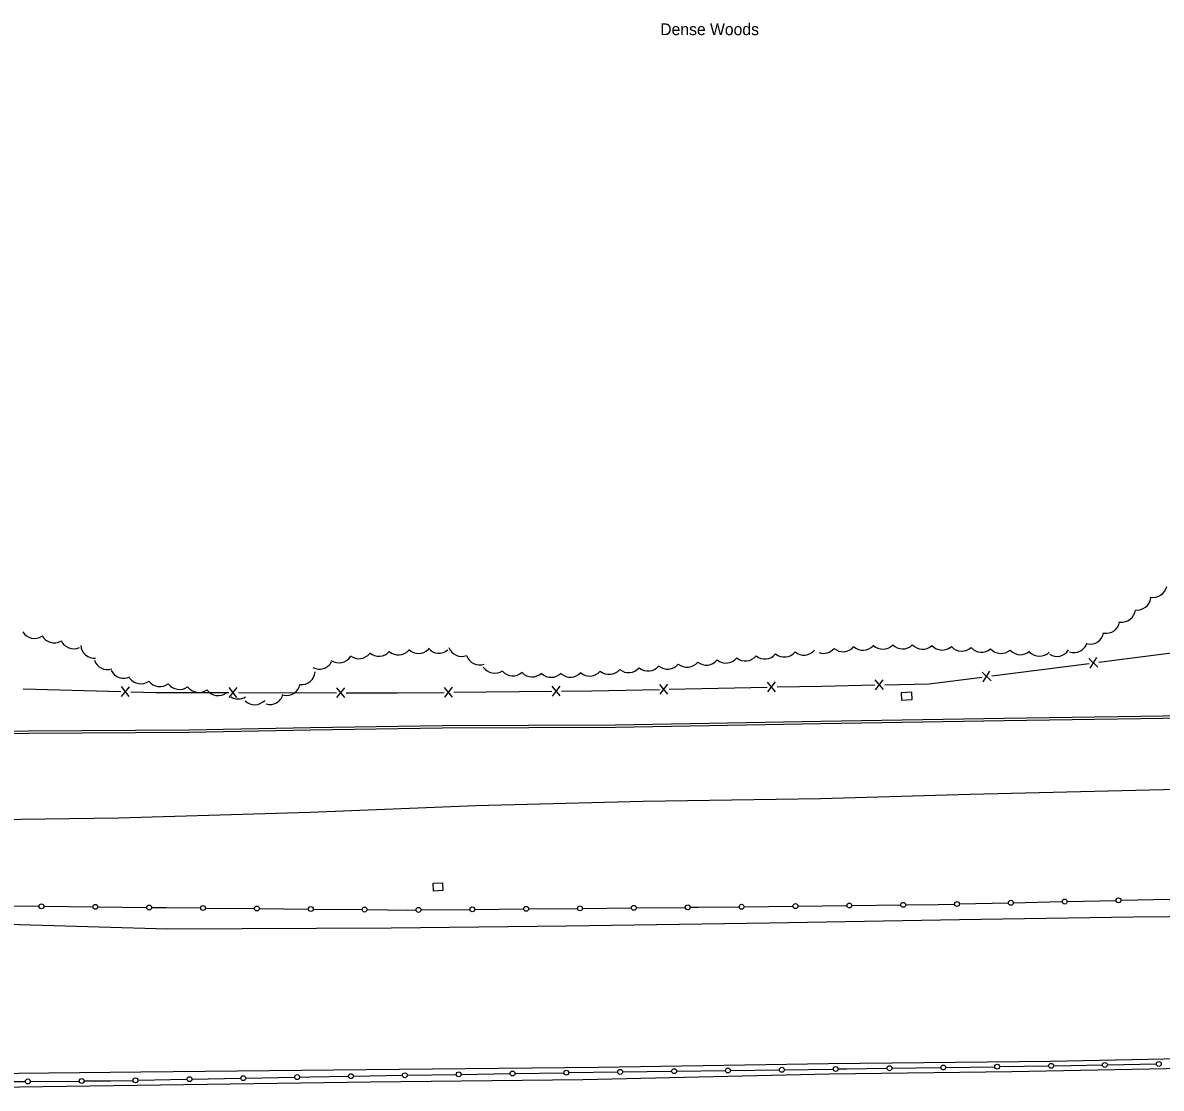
# Model space of a CAD drawing. Extents: x 2402803 to 2427059, y 6985292 to 6997652.
# Drawn here: x 2420579.7 to 2421044.7, y 6991448.6 to 6991883.7 of the extents above; entities that cross this region are included whole.
import ezdxf

# ---------------------------------------------------------------- set-up
doc = ezdxf.new("R2010")
doc.units = 0
for name, color, linetype in [('p_road - paved curb', 7, 'Continuous'), ('p_road bridge end', 7, 'Continuous'), ('p_road guard fences', 7, 'Continuous'), ('p_structure fence', 7, 'Continuous'), ('p_veg woods', 7, 'Continuous')]:
    doc.layers.add(name, color=color, linetype=linetype)

msp = doc.modelspace()

# ---------------------------------------------------------------- linework, layer by layer
at = {"layer": 'p_road - paved curb'}
for points in [[(2420541.82, 6991594.33), (2420582.14, 6991594.56), (2420647.55, 6991594.97), (2420697.21, 6991595.96), (2420751.01, 6991596.71), (2420821.78, 6991597), (2420905.74, 6991598.54), (2420980.57, 6991599.78), (2421073.3, 6991601.14), (2421164.16, 6991601.93), (2421246.43, 6991603.52), (2421326.93, 6991604.67), (2421422.94, 6991605.79), (2421501.41, 6991607.13), (2421648.24, 6991609.38), (2421730.19, 6991610.26)], [(2420541.83, 6991593.33), (2420582.15, 6991593.56), (2420647.56, 6991593.97), (2420697.23, 6991594.96), (2420751.02, 6991595.71), (2420821.79, 6991596), (2420905.76, 6991597.54), (2420980.59, 6991598.78), (2421073.31, 6991600.14), (2421164.17, 6991600.93), (2421246.45, 6991602.52), (2421326.94, 6991603.67), (2421422.95, 6991604.79), (2421501.43, 6991606.13), (2421648.25, 6991608.38), (2421730.2, 6991609.26)], [(2420538.72, 6991557.93), (2420618.87, 6991559.08), (2420697.15, 6991561.37), (2420764.79, 6991564.08), (2420833.18, 6991565.78), (2420905.62, 6991566.85), (2420966.66, 6991568.62), (2421045.66, 6991570.63), (2421133.98, 6991570.8), (2421240.31, 6991573.79), (2421337.04, 6991573.87), (2421456.4, 6991576.6), (2421542.99, 6991577.82), (2421650.33, 6991578.31), (2421734.11, 6991578.53)], [(2420541.16, 6991516.6), (2420638.91, 6991513.75), (2420730.23, 6991514.17), (2420801.84, 6991514.92), (2420884.78, 6991516.09), (2420962.37, 6991517.54), (2421033.32, 6991518.59), (2421092.66, 6991519.15), (2421162.51, 6991520.13), (2421231.91, 6991520.97), (2421301.39, 6991522.27), (2421373.18, 6991522.83), (2421439.74, 6991525.36), (2421498.77, 6991525.93), (2421566.23, 6991527.22), (2421607.82, 6991527.8), (2421655.29, 6991533.07), (2421710.58, 6991536.71), (2421730.18, 6991538.22)], [(2420540.3, 6991454.31), (2420627.99, 6991455.26), (2420719.98, 6991456.21), (2420814.8, 6991457.23), (2420908.83, 6991458.67), (2420999.62, 6991459.72), (2421085.57, 6991461.47), (2421185.61, 6991462.2), (2421271.24, 6991463.31), (2421353.47, 6991464.52), (2421437.56, 6991466.49), (2421525.67, 6991467.13), (2421629.1, 6991468.51), (2421697.11, 6991469.16), (2421731.66, 6991469.62)], [(2420539.8, 6991448.62), (2420626.52, 6991449.91), (2420721.81, 6991451.24), (2420808.45, 6991452.21), (2420909.29, 6991454.51), (2420983.78, 6991455.47), (2421068.07, 6991457.1), (2421154.8, 6991457.86), (2421220.73, 6991459.48), (2421307.66, 6991460.26), (2421389.3, 6991461.73), (2421480.45, 6991462.47), (2421565.01, 6991463.91), (2421659.25, 6991465.18), (2421732.91, 6991466.08)]]:
    msp.add_lwpolyline(points, dxfattribs=at)
at = {"layer": 'p_road bridge end'}
for points in [[(2420942.88, 6991610.31), (2420938.53, 6991610.03), (2420938.72, 6991607.11), (2420943.07, 6991607.39)], [(2420747.37, 6991532.3), (2420751.13, 6991532.46), (2420751.26, 6991529.3), (2420747.5, 6991529.14)]]:
    msp.add_lwpolyline(points, close=True, dxfattribs=at)
at = {"layer": 'p_road guard fences'}
for p, q in [((2420962.34, 6991523.87), (2420982.33, 6991524.32)), ((2420984.33, 6991524.37), (2421004.33, 6991524.82)), ((2421006.33, 6991524.87), (2421026.32, 6991525.32)), ((2421028.32, 6991525.37), (2421048.32, 6991525.82)), ((2420566.38, 6991523.13), (2420586.38, 6991522.92)), ((2420588.38, 6991522.9), (2420608.38, 6991522.68)), ((2420610.38, 6991522.66), (2420630.37, 6991522.45)), ((2420654.37, 6991522.2), (2420674.37, 6991522.01)), ((2420676.37, 6991521.99), (2420696.37, 6991521.79)), ((2420698.37, 6991521.77), (2420718.36, 6991521.57)), ((2420742.36, 6991521.44), (2420762.36, 6991521.63)), ((2420764.36, 6991521.65), (2420784.36, 6991521.84)), ((2420786.36, 6991521.86), (2420806.36, 6991522.04)), ((2420808.36, 6991522.06), (2420828.36, 6991522.25)), ((2420830.36, 6991522.27), (2420850.35, 6991522.46)), ((2420874.35, 6991522.73), (2420894.35, 6991522.97)), ((2420896.35, 6991522.99), (2420916.35, 6991523.23)), ((2420918.35, 6991523.25), (2420938.34, 6991523.49)), ((2421022.75, 6991458.15), (2421042.75, 6991458.52)), ((2420714.79, 6991453.57), (2420734.79, 6991453.89)), ((2420736.79, 6991453.93), (2420756.79, 6991454.25)), ((2420758.79, 6991454.28), (2420778.78, 6991454.61)), ((2420780.78, 6991454.64), (2420800.78, 6991454.97)), ((2420802.78, 6991454.99), (2420822.78, 6991455.26)), ((2420824.78, 6991455.29), (2420844.78, 6991455.56)), ((2420846.78, 6991455.59), (2420866.77, 6991455.86)), ((2420868.77, 6991455.88), (2420888.77, 6991456.15)), ((2420890.77, 6991456.18), (2420910.77, 6991456.45)), ((2420934.76, 6991456.79), (2420954.76, 6991457.09)), ((2420956.76, 6991457.12), (2420976.76, 6991457.41)), ((2420978.76, 6991457.44), (2420998.76, 6991457.74)), ((2420560.82, 6991451.24), (2420580.82, 6991451.4)), ((2420582.82, 6991451.41), (2420602.81, 6991451.56)), ((2420626.81, 6991451.88), (2420646.81, 6991452.28)), ((2420648.81, 6991452.32), (2420668.8, 6991452.72)), ((2420670.8, 6991452.76), (2420690.8, 6991453.15))]:
    msp.add_line(p, q, dxfattribs=at)
for points in [[(2420940.34, 6991523.51), (2420953.67, 6991523.67), (2420960.34, 6991523.82)], [(2420632.37, 6991522.42), (2420638.29, 6991522.36), (2420652.37, 6991522.22)], [(2420720.36, 6991521.55), (2420737, 6991521.39), (2420740.36, 6991521.42)], [(2420852.35, 6991522.48), (2420855.66, 6991522.51), (2420872.35, 6991522.71)], [(2420912.77, 6991456.47), (2420916.17, 6991456.52), (2420932.76, 6991456.76)], [(2421000.76, 6991457.77), (2421007.79, 6991457.87), (2421020.75, 6991458.11)], [(2420604.81, 6991451.58), (2420615.61, 6991451.66), (2420624.81, 6991451.84)], [(2420692.8, 6991453.19), (2420697.18, 6991453.28), (2420712.79, 6991453.53)]]:
    msp.add_lwpolyline(points, dxfattribs=at)
for centre in [(2420587.38, 6991522.91), (2420609.38, 6991522.67), (2420873.35, 6991522.72), (2420895.35, 6991522.98), (2420917.35, 6991523.24), (2420939.34, 6991523.5), (2420961.34, 6991523.84), (2420983.33, 6991524.34), (2421005.33, 6991524.84), (2421027.32, 6991525.34), (2420631.37, 6991522.43), (2420653.37, 6991522.21), (2420675.37, 6991522), (2420697.37, 6991521.78), (2420719.36, 6991521.56), (2420741.36, 6991521.43), (2420763.36, 6991521.64), (2420785.36, 6991521.85), (2420807.36, 6991522.05), (2420829.36, 6991522.26), (2420851.35, 6991522.47), (2420999.76, 6991457.75), (2421021.75, 6991458.13), (2421043.75, 6991458.54), (2420691.8, 6991453.17), (2420713.79, 6991453.55), (2420735.79, 6991453.91), (2420757.79, 6991454.27), (2420779.78, 6991454.63), (2420801.78, 6991454.98), (2420823.78, 6991455.28), (2420845.78, 6991455.57), (2420867.77, 6991455.87), (2420889.77, 6991456.16), (2420911.77, 6991456.46), (2420933.76, 6991456.78), (2420955.76, 6991457.1), (2420977.76, 6991457.43), (2420581.82, 6991451.4), (2420603.81, 6991451.57), (2420625.81, 6991451.86), (2420647.81, 6991452.3), (2420669.8, 6991452.74)]:
    msp.add_circle(centre, 1, dxfattribs=at)
at = {"layer": 'p_structure fence'}
for p, q in [((2420975.59, 6991617.01), (2421015.27, 6991622.09)), ((2421018.89, 6991620.57), (2421015.21, 6991624.13)), ((2421015.72, 6991620.16), (2421018.39, 6991624.53)), ((2420975.25, 6991614.98), (2420971.57, 6991618.54)), ((2420972.08, 6991614.57), (2420974.74, 6991618.95)), ((2420620, 6991608.61), (2420623.31, 6991612.52)), ((2420623.2, 6991608.52), (2420620.11, 6991612.61)), ((2420664.04, 6991608.18), (2420667.25, 6991612.18)), ((2420667.24, 6991608.18), (2420664.05, 6991612.18)), ((2420708.04, 6991608.11), (2420711.25, 6991612.1)), ((2420711.24, 6991608.1), (2420708.05, 6991612.11)), ((2420755.27, 6991608.32), (2420752.02, 6991612.28)), ((2420752.07, 6991608.28), (2420755.22, 6991612.32)), ((2420799.26, 6991608.8), (2420796.02, 6991612.76)), ((2420796.06, 6991608.76), (2420799.22, 6991612.8)), ((2420843.27, 6991609.58), (2420839.99, 6991613.51)), ((2420840.07, 6991609.52), (2420843.19, 6991613.58)), ((2420843.83, 6991611.56), (2420883.82, 6991612.39)), ((2420887.26, 6991610.49), (2420883.98, 6991614.42)), ((2420884.06, 6991610.42), (2420887.18, 6991614.49)), ((2420931.25, 6991611.38), (2420927.97, 6991615.31)), ((2420928.05, 6991611.32), (2420931.17, 6991615.38)), ((2420579.87, 6991611.65), (2420619.85, 6991610.58)), ((2420667.85, 6991610.15), (2420707.85, 6991610.08)), ((2420755.84, 6991610.29), (2420795.84, 6991610.73))]:
    msp.add_line(p, q, dxfattribs=at)
for points in [[(2421019.24, 6991622.6), (2421056.27, 6991627.34), (2421058.93, 6991627.44)], [(2420887.82, 6991612.47), (2420906.11, 6991612.85), (2420927.81, 6991613.28)], [(2420931.81, 6991613.36), (2420949.92, 6991613.72), (2420971.63, 6991616.5)], [(2420623.85, 6991610.48), (2420634.2, 6991610.2), (2420663.85, 6991610.15)], [(2420711.85, 6991610.07), (2420732.8, 6991610.04), (2420751.84, 6991610.25)], [(2420799.84, 6991610.77), (2420812.18, 6991610.91), (2420839.83, 6991611.48)]]:
    msp.add_lwpolyline(points, dxfattribs=at)
at = {"layer": 'p_veg woods'}
for centre, start, end in [((2421041.5, 6991654.69), 257.2015, 347.2015), ((2421034.9, 6991649.52), 262.6127, 352.6127), ((2421028.6, 6991644.58), 262.6303, 352.6303), ((2421022.18, 6991640.02), 260.8095, 350.8095), ((2420584.55, 6991637.95), 212.202, 302.202), ((2420592.6, 6991636.12), 208.4907, 298.4907), ((2420600.54, 6991633.72), 204.287, 294.287), ((2421015.67, 6991635.58), 259.0198, 349.0198), ((2420609.08, 6991629.8), 183.8167, 273.8167), ((2420717.03, 6991629.64), 232.0926, 322.0926), ((2420725.16, 6991630.63), 229.297, 319.297), ((2420733.2, 6991631.22), 228.4702, 318.4702), ((2420741.36, 6991631.78), 225.9184, 315.9184), ((2420749.77, 6991631.89), 219.9435, 309.9435), ((2420759.04, 6991630.55), 200.5612, 290.5612), ((2420882.86, 6991629.55), 230.7701, 320.7701), ((2420890.84, 6991630.36), 230.4781, 320.4781), ((2420898.83, 6991631.13), 230.155, 320.155), ((2420906.82, 6991631.83), 251.3905, 319.7821), ((2420914.85, 6991632.49), 229.0554, 319.0554), ((2420922.91, 6991633.1), 227.8003, 317.8003), ((2420931.04, 6991633.54), 225.8554, 315.8554), ((2420939.14, 6991633.64), 224.2711, 314.2711), ((2420947.26, 6991633.53), 222.629, 312.629), ((2420955.3, 6991633.19), 221.846, 311.846), ((2420963.3, 6991632.75), 221.7113, 311.7113), ((2420971.29, 6991632.3), 221.5379, 311.5379), ((2420979.3, 6991631.8), 221.2369, 311.2369), ((2420987.26, 6991631.27), 221.4782, 311.4782), ((2420995.03, 6991630.66), 224.5816, 314.5816), ((2421002.15, 6991630.6), 237.5938, 327.5938), ((2421009.05, 6991632.11), 251.4882, 341.4882), ((2420614.35, 6991625.21), 198.5405, 288.5405), ((2420700.86, 6991625.36), 242.5939, 332.5939), ((2420708.89, 6991627.97), 236.3827, 326.3827), ((2420766.39, 6991627.07), 198.5226, 288.5226), ((2420843.11, 6991625.39), 230.7599, 320.7599), ((2420851.05, 6991626.19), 230.9476, 320.9476), ((2420858.99, 6991627.02), 231.0985, 321.0985), ((2420866.94, 6991627.87), 231.0779, 321.0779), ((2420874.9, 6991628.73), 230.9318, 320.9318), ((2420620.92, 6991621.66), 206.6112, 296.6112), ((2420693.49, 6991619.03), 265.4052, 355.4052), ((2420772.5, 6991623.72), 214.3167, 304.3167), ((2420779.88, 6991622.65), 221.9934, 311.9934), ((2420787.76, 6991622.23), 223.536, 313.536), ((2420795.61, 6991622.05), 225.5664, 315.5664), ((2420803.42, 6991622.1), 228.2972, 318.2972), ((2420811.29, 6991622.56), 229.9989, 319.9989), ((2420819.26, 6991623.25), 230.0425, 320.0425), ((2420827.23, 6991623.96), 230.0425, 320.0425), ((2420835.17, 6991624.65), 230.4535, 320.4535), ((2420627.91, 6991619.44), 216.132, 306.132), ((2420635.78, 6991618.24), 216.7805, 306.7805), ((2420643.73, 6991617.1), 216.2807, 306.2807), ((2420651.67, 6991615.86), 215.7905, 305.7905), ((2420687.4, 6991614.63), 258.6049, 348.6049), ((2420659.57, 6991614.58), 215.6981, 305.6981), ((2420667.78, 6991613.21), 237.3529, 301.1255), ((2420680.62, 6991610.97), 254.3093, 344.3093), ((2420674.45, 6991610.84), 226.5068, 316.5068)]:
    msp.add_arc(centre, 5.65, start, end, dxfattribs=at)

# ---------------------------------------------------------------- texts
msp.add_text('Dense Woods', height=4.8, dxfattribs=at).set_placement((2420840.12, 6991878.6))

doc.saveas('drawing.dxf')
